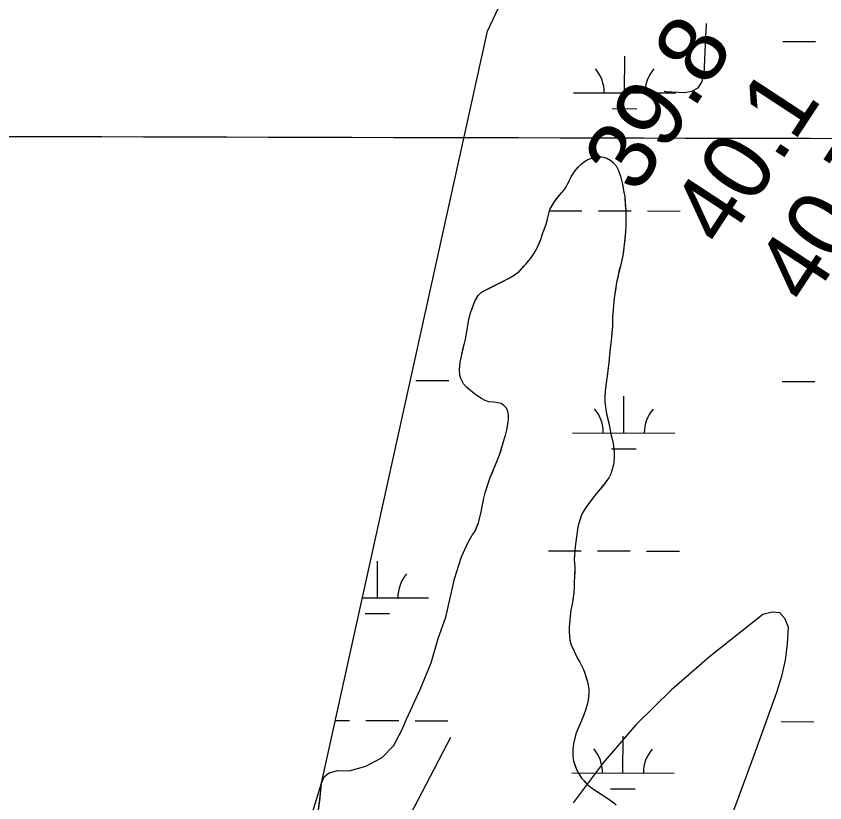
# Model space of a CAD drawing. Extents: x 3172297 to 3210190, y 958463 to 983887.
# Drawn here: x 3195699 to 3196490, y 969280 to 970050 of the extents above; entities that cross this region are included whole.
import ezdxf

# ---------------------------------------------------------------- set-up
doc = ezdxf.new("R2010")
doc.units = 0
for name, color, linetype in [('V-GRID-MAJR', 7, 'Continuous'), ('V-RIVR-RANG', 7, 'Continuous'), ('V-SITE-VEGE', 7, 'Continuous'), ('V-TOPO-MAJR', 7, 'Continuous'), ('V-TOPO-MINR', 7, 'Continuous'), ('V-TOPO-SHOR', 7, 'Continuous'), ('V-WETL-SWMP', 7, 'Continuous')]:
    doc.layers.add(name, color=color, linetype=linetype)

msp = doc.modelspace()

# ---------------------------------------------------------------- linework, layer by layer
at = {"layer": 'V-GRID-MAJR'}
msp.add_spline([(3176557.23, 969982.7930000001), (3181771.021, 969968.005), (3186984.815, 969953.976), (3192198.611, 969940.7050000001), (3197412.4080000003, 969928.193), (3202626.207, 969916.438), (3207840.008, 969905.443), (3207840.009, 969905.443)], degree=3, dxfattribs=at)
at = {"layer": 'V-SITE-VEGE'}
for p, q in [((3196254.913, 969907.74), (3196257.918, 969909.598)), ((3196257.918, 969909.598), (3196265.2460000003, 969911.881)), ((3196265.2460000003, 969911.881), (3196269.571, 969912.4380000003)), ((3196269.571, 969912.4379999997), (3196273.247, 969911.9400000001)), ((3196273.247, 969911.9400000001), (3196276.665, 969910.914)), ((3196276.665, 969910.914), (3196280.485, 969908.713)), ((3196246.4450000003, 969899.546), (3196251.131, 969904.697)), ((3196251.131, 969904.697), (3196254.913, 969907.74)), ((3196280.485, 969908.713), (3196282.994, 969906.632)), ((3196282.994, 969906.632), (3196285.642, 969903.2390000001)), ((3196285.642, 969903.2390000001), (3196287.768, 969899.321)), ((3196241.642, 969892.5579999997), (3196243.977, 969896.118)), ((3196243.977, 969896.118), (3196246.4450000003, 969899.546)), ((3196287.768, 969899.321), (3196290.043, 969893.304)), ((3196236.86, 969882.818), (3196241.642, 969892.5579999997)), ((3196290.043, 969893.304), (3196291.665, 969886.625)), ((3196291.665, 969886.625), (3196293.434, 969877.718)), ((3196233.094, 969877.542), (3196235.1750000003, 969880.0489999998)), ((3196235.1750000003, 969880.0489999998), (3196236.86, 969882.818)), ((3196293.434, 969877.718), (3196294.124, 969873)), ((3196225.811, 969868.701), (3196230.62, 969874.8999999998)), ((3196230.62, 969874.8999999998), (3196233.094, 969877.542)), ((3196294.124, 969873), (3196295.142, 969859.233)), ((3196221.017, 969860.534), (3196225.811, 969868.701)), ((3196219.106, 969852.7799999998), (3196219.864, 969856.718)), ((3196219.864, 969856.718), (3196221.017, 969860.534)), ((3196295.142, 969859.233), (3196295.2060000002, 969850.314)), ((3196213.843, 969836.9999999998), (3196217.3140000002, 969846.339)), ((3196217.3140000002, 969846.339), (3196218.2090000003, 969849.888)), ((3196218.2090000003, 969849.888), (3196219.106, 969852.7799999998)), ((3196295.2060000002, 969850.314), (3196295.116, 969844.5430000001)), ((3196294.897, 969838.9010000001), (3196293.676, 969826.4280000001)), ((3196295.116, 969844.5430000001), (3196294.897, 969838.9010000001)), ((3196209.989, 969825.953), (3196212.303, 969832.265)), ((3196212.303, 969832.265), (3196213.843, 969836.9999999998)), ((3196207.66, 969821.3449999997), (3196209.989, 969825.953)), ((3196293.676, 969826.4280000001), (3196292.179, 969815.662)), ((3196202.341, 969813.174), (3196205.714, 969817.921)), ((3196205.714, 969817.921), (3196207.66, 969821.3449999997)), ((3196292.179, 969815.662), (3196289.893, 969805.283)), ((3196190.893, 969800.105), (3196197.791, 969807.501)), ((3196197.791, 969807.501), (3196200.132, 969810.272)), ((3196200.132, 969810.272), (3196202.341, 969813.174)), ((3196185.935, 969796.2649999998), (3196190.893, 969800.105)), ((3196289.893, 969805.283), (3196287.595, 969796.345)), ((3196156.659, 969781.229), (3196180.579, 969793.0789999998)), ((3196180.579, 969793.0789999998), (3196185.935, 969796.2649999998)), ((3196287.595, 969796.345), (3196286.205, 969789.382)), ((3196286.205, 969789.382), (3196283.9560000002, 969773.758)), ((3196147.686, 969770.9339999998), (3196150.791, 969776.465)), ((3196150.791, 969776.465), (3196153.656, 969779.502)), ((3196153.656, 969779.502), (3196156.659, 969781.2290000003)), ((3196143.824, 969760.6730000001), (3196147.686, 969770.9339999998)), ((3196283.9560000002, 969773.758), (3196282.119, 969755.772)), ((3196142.671, 969756.86), (3196143.824, 969760.6730000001)), ((3196141.024, 969748.715), (3196141.909, 969753.444)), ((3196141.909, 969753.444), (3196142.671, 969756.86)), ((3196282.119, 969755.772), (3196282.187, 969746.458)), ((3196139.269, 969737.287), (3196141.024, 969748.715)), ((3196282.187, 969746.458), (3196281.345, 969735.96)), ((3196138.507, 969733.873), (3196139.269, 969737.287)), ((3196281.345, 969735.96), (3196280.473, 969729.525)), ((3196134.43, 969717.317), (3196137.102, 969728.7490000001)), ((3196137.102, 969728.7490000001), (3196138.507, 969733.873)), ((3196280.473, 969729.525), (3196279.24, 969718.761)), ((3196133.426, 969711.013), (3196134.43, 969717.317)), ((3196279.008, 969714.2979999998), (3196278.136, 969707.9939999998)), ((3196279.24, 969718.761), (3196279.008, 969714.2979999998)), ((3196132.56, 969704.054), (3196133.426, 969711.013)), ((3196132.865, 969698.285), (3196132.56, 969704.054)), ((3196278.136, 969707.9939999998), (3196276.782, 969695.786)), ((3196134.2, 969694.752), (3196132.865, 969698.285)), ((3196136.594, 969690.1789999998), (3196134.2, 969694.752)), ((3196139.9, 969686.529), (3196136.594, 969690.1789999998)), ((3196276.782, 969695.786), (3196275.41, 969686.0689999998)), ((3196143.332, 969683.537), (3196139.9, 969686.529)), ((3196147.291, 969680.4180000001), (3196143.332, 969683.537)), ((3196150.06, 969678.471), (3196147.291, 969680.4180000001)), ((3196275.041, 969682.659), (3196274.683, 969677.801)), ((3196275.41, 969686.0689999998), (3196275.041, 969682.659)), ((3196153.617, 969676.136), (3196150.06, 969678.471)), ((3196157.703, 969673.672), (3196153.617, 969676.136)), ((3196161.383, 969672.5169999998), (3196157.703, 969673.6719999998)), ((3196165.977, 969672.159), (3196161.383, 969672.5169999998)), ((3196274.683, 969677.801), (3196274.8510000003, 969672.818)), ((3196274.8510000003, 969672.818), (3196275.414, 969667.442)), ((3196170.048, 969671.6630000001), (3196165.977, 969672.159)), ((3196173.333, 969670.768), (3196170.048, 969671.6630000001)), ((3196176.102, 969668.818), (3196173.333, 969670.768)), ((3196178.613, 969666.2149999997), (3196176.102, 969668.818)), ((3196179.946, 969663.209), (3196178.613, 969666.2149999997)), ((3196275.414, 969667.442), (3196276.379, 969660.8899999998)), ((3196180.499, 969659.408), (3196179.946, 969663.209)), ((3196180.524, 969655.867), (3196180.499, 969659.408)), ((3196276.379, 969660.8899999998), (3196279.221, 969648.449)), ((3196179.029, 969645.0979999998), (3196180.286, 969652.719)), ((3196180.286, 969652.719), (3196180.524, 969655.867)), ((3196177.755, 969639.9739999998), (3196179.029, 969645.0979999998)), ((3196279.221, 969648.449), (3196280.591, 969640.8509999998)), ((3196280.591, 969640.8509999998), (3196281.535, 969637.316)), ((3196175.449, 969632.3520000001), (3196176.727, 969637.0800000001)), ((3196176.727, 969637.0800000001), (3196177.755, 969639.9739999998)), ((3196281.535, 969637.316), (3196282.756, 969631.684)), ((3196171.73, 969620.78), (3196175.449, 969632.3520000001)), ((3196282.756, 969631.684), (3196283.733, 969623.689)), ((3196169.928, 969615.9119999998), (3196171.73, 969620.78)), ((3196283.895, 969619.492), (3196283.549, 969612.799)), ((3196283.733, 969623.689), (3196283.895, 969619.492)), ((3196166.3170000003, 969607.098), (3196168.377, 969612.488)), ((3196168.377, 969612.488), (3196169.928, 969615.9119999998)), ((3196283.549, 969612.799), (3196282.531, 969608.4619999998)), ((3196162.7060000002, 969598.5430000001), (3196166.3170000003, 969607.098)), ((3196280.4790000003, 969602.1539999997), (3196278.539, 969598.334)), ((3196282.531, 969608.4619999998), (3196280.4790000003, 969602.1539999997)), ((3196157.701, 969583.4230000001), (3196162.7060000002, 969598.5430000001)), ((3196275.164, 969593.3250000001), (3196264.8910000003, 969580.791)), ((3196278.539, 969598.334), (3196275.164, 969593.3250000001)), ((3196154.65, 969570.0210000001), (3196156.296, 969578.1679999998)), ((3196156.296, 969578.1679999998), (3196157.701, 969583.4230000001)), ((3196264.8910000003, 969580.791), (3196256.703, 969570.236)), ((3196153.9, 969564.899), (3196154.65, 969570.0210000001)), ((3196256.703, 969570.236), (3196252.947, 969563.78)), ((3196151.09, 969554.253), (3196153.9, 969564.899)), ((3196252.947, 969563.78), (3196251.524, 969560.885)), ((3196147.8710000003, 969546.096), (3196151.09, 969554.253)), ((3196251.524, 969560.885), (3196248.1920000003, 969550.106)), ((3196145.147, 969542.01), (3196147.8710000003, 969546.096)), ((3196248.1920000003, 969550.106), (3196245.841, 969530.8039999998)), ((3196141.129, 969535.1619999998), (3196145.147, 969542.01)), ((3196134.542, 969520.8150000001), (3196141.129, 969535.1619999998)), ((3196245.841, 969530.8039999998), (3196244.749, 969518.3329999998)), ((3196127.747, 969499.252), (3196134.542, 969520.8150000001)), ((3196244.749, 969518.3329999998), (3196245.169, 969514.794)), ((3196245.169, 969514.794), (3196245.327, 969511.255)), ((3196245.327, 969511.255), (3196245.132, 969501.675)), ((3196119.2290000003, 969461.804), (3196127.747, 969499.252)), ((3196245.132, 969501.675), (3196244.782, 969495.77)), ((3196244.809, 969491.7050000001), (3196244.3310000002, 969485.6679999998)), ((3196244.782, 969495.77), (3196244.809, 969491.7050000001)), ((3196244.3310000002, 969485.6679999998), (3196243.0840000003, 969476.476)), ((3196243.0840000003, 969476.476), (3196242.585, 969473.324)), ((3196241.436, 969468.856), (3196240.69, 969462.947)), ((3196242.585, 969473.324), (3196241.436, 969468.856)), ((3196111.64, 969441.154), (3196119.2290000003, 969461.804)), ((3196240.69, 969462.947), (3196239.982, 969452.1869999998)), ((3196239.982, 969452.1869999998), (3196239.877, 969448.513)), ((3196239.877, 969448.513), (3196240.049, 969442.8729999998)), ((3196104.861, 969417.101), (3196111.64, 969441.154)), ((3196240.049, 969442.8729999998), (3196240.6, 969439.336)), ((3196240.6, 969439.336), (3196241.812, 969434.883)), ((3196241.812, 969434.883), (3196244.614, 969428.4770000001)), ((3196244.614, 969428.4770000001), (3196247.678, 969422.202)), ((3196247.678, 969422.202), (3196250.201, 969417.762)), ((3196094.0330000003, 969391.0480000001), (3196104.861, 969417.101)), ((3196250.201, 969417.762), (3196253.5270000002, 969411.2269999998)), ((3196253.5270000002, 969411.2269999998), (3196254.862, 969408.0869999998)), ((3196254.862, 969408.0869999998), (3196257.818, 969398.534)), ((3196257.818, 969398.534), (3196258.917, 969391.851)), ((3196080.958, 969362.1429999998), (3196094.0330000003, 969391.0480000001)), ((3196258.917, 969391.851), (3196258.948, 969387.392)), ((3196258.34, 969380.697), (3196257.322, 969376.362)), ((3196258.948, 969387.392), (3196258.34, 969380.697)), ((3196256.044, 969371.8910000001), (3196253.992, 969365.448)), ((3196257.322, 969376.362), (3196256.044, 969371.8910000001)), ((3196253.992, 969365.448), (3196248.057, 969351.6319999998)), ((3196076.316, 969351.354), (3196080.958, 969362.1429999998)), ((3196068.062, 969335.8969999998), (3196076.316, 969351.354)), ((3196248.057, 969351.6319999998), (3196246.508, 969347.817)), ((3196246.508, 969347.817), (3196244.09, 969337.9599999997)), ((3196056.866, 969324.666), (3196068.062, 969335.897)), ((3196243.471, 969332.7109999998), (3196243.365, 969329.4299999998)), ((3196244.09, 969337.9599999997), (3196243.471, 969332.7109999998)), ((3196041.184, 969316.29), (3196056.866, 969324.666)), ((3196243.365, 969329.4299999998), (3196243.387, 969326.149)), ((3196243.387, 969326.149), (3196244.213, 969321.0409999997)), ((3196244.213, 969321.0409999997), (3196247.0270000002, 969312.7959999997)), ((3196000.468, 969305.63), (3196004.6380000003, 969309.204)), ((3196004.6380000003, 969309.204), (3196013.276, 969311.7579999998)), ((3196013.276, 969311.7579999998), (3196024.821, 969311.7109999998)), ((3196024.821, 969311.7109999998), (3196041.184, 969316.2899999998)), ((3196247.0270000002, 969312.7959999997), (3196248.8880000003, 969309.269)), ((3196248.8880000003, 969309.269), (3196251.9420000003, 969304.4359999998)), ((3195997.625, 969299.576), (3196000.468, 969305.63)), ((3196251.9420000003, 969304.4359999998), (3196256.832, 969299.2259999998)), ((3195996.782, 969289.076), (3195997.625, 969299.576)), ((3196256.832, 969299.2259999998), (3196259.077, 969297.0119999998)), ((3196259.077, 969297.0119999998), (3196262.507, 969294.4130000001)), ((3196262.507, 969294.4130000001), (3196278.457, 969283.772)), ((3195991.5670000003, 969248.505), (3195996.782, 969289.076)), ((3196278.457, 969283.772), (3196283.467, 969280.268))]:
    msp.add_line(p, q, dxfattribs=at)
at = {"layer": 'V-TOPO-MAJR'}
for points in [[(3196365.8042029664, 969979.6229486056), (3196369.6163759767, 969985.2697717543), (3196371.9441334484, 969992.5780017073), (3196373.8665684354, 970036.676437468), (3196374.035654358, 970040.5903512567), (3196374.1248968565, 970042.6814491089)], [(3196332.845110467, 969976.4274781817), (3196332.892298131, 969976.410870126), (3196334.340961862, 969976.2091925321), (3196352.242194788, 969974.9749295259), (3196359.7654066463, 969976.4682356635), (3196365.8042029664, 969979.6229486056)], [(3196386.5148708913, 969234.9280066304), (3196403.79994726, 969280.8650810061), (3196420.7068373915, 969326.9471365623), (3196442.8972862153, 969388.607848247), (3196447.612306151, 969404.1151638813), (3196451.2682757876, 969419.8137840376), (3196453.3356699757, 969435.7993609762), (3196454.3440138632, 969451.9762424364), (3196450.7774412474, 969460.6434281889), (3196445.6469728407, 969466.1277348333), (3196438.170660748, 969466.837722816), (3196429.130452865, 969464.3648316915), (3196377.116342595, 969423.2099971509), (3196339.9566367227, 969390.9637204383), (3196304.9551994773, 969356.7032766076), (3196273.1911651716, 969319.4215821), (3196243.5853994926, 969280.1257204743)]]:
    msp.add_lwpolyline(points, dxfattribs=at)
at = {"layer": 'V-TOPO-MINR'}
msp.add_lwpolyline([(3196123.9613667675, 969344.053376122), (3195949.4772672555, 969009.6833628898), (3195947.8069700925, 969006.3165459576), (3195946.2302997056, 969002.9087111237), (3195944.794069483, 968999.4393494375), (3195943.4514660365, 968995.9289698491), (3195904.8161008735, 968888.3771519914)], dxfattribs=at)
at = {"layer": 'V-TOPO-SHOR'}
for points in [[(3196177.755, 969639.974), (3196179.029, 969645.098), (3196179.531, 969648.381), (3196180.286, 969652.7170000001), (3196180.524, 969655.867), (3196180.499, 969659.408), (3196179.946, 969663.209), (3196178.613, 969666.215), (3196176.102, 969668.8200000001), (3196173.333, 969670.768), (3196170.048, 969671.6630000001), (3196165.977, 969672.159), (3196161.383, 969672.517), (3196157.703, 969673.672), (3196153.617, 969676.136), (3196150.06, 969678.471), (3196147.291, 969680.4180000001), (3196143.332, 969683.537), (3196139.9020000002, 969686.529), (3196136.594, 969690.179), (3196134.2, 969694.752), (3196132.863, 969698.285), (3196132.56, 969704.054), (3196133.426, 969711.013), (3196134.43, 969717.317), (3196135.196, 969720.471), (3196136.34, 969725.333), (3196137.102, 969728.7490000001), (3196138.507, 969733.873), (3196139.269, 969737.289), (3196141.024, 969748.715), (3196141.909, 969753.444), (3196142.671, 969756.86), (3196143.824, 969760.6730000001), (3196145.239, 969764.487), (3196147.684, 969770.934), (3196150.791, 969776.465), (3196153.656, 969779.502), (3196156.661, 969781.229), (3196162.411, 969784.0260000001), (3196167.64, 969786.687), (3196174.306, 969790.015), (3196180.579, 969793.079), (3196185.935, 969796.265), (3196190.893, 969800.105), (3196195.579, 969805.123), (3196197.791, 969807.501), (3196200.132, 969810.272), (3196202.341, 969813.174), (3196205.716, 969817.921), (3196207.66, 969821.345), (3196209.989, 969825.953), (3196211.017, 969828.8470000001), (3196212.303, 969832.267), (3196213.843, 969837), (3196215.645, 969841.735), (3196217.316, 969846.339), (3196218.2090000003, 969849.888), (3196219.106, 969852.78), (3196219.864, 969856.72), (3196221.017, 969860.534), (3196223.35, 969864.617), (3196225.811, 969868.701), (3196228.541, 969872.263), (3196230.62, 969874.9), (3196233.094, 969877.542), (3196235.1750000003, 969880.049), (3196236.86, 969882.818), (3196238.542, 969886.109), (3196240.35, 969889.795), (3196241.642, 969892.5580000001), (3196243.977, 969896.118), (3196246.4450000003, 969899.546), (3196248.79, 969902.055), (3196251.131, 969904.697), (3196254.913, 969907.74), (3196257.918, 969909.598), (3196261.713, 969910.8080000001), (3196265.2460000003, 969911.881), (3196269.571, 969912.438), (3196273.247, 969911.9400000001), (3196276.665, 969910.914), (3196280.485, 969908.713), (3196282.994, 969906.632), (3196285.642, 969903.241), (3196287.768, 969899.321), (3196290.043, 969893.304), (3196291.665, 969886.625), (3196292.345, 969883.35), (3196293.434, 969877.718), (3196294.124, 969873), (3196294.7060000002, 969865.002), (3196295.142, 969859.233), (3196295.208, 969850.314), (3196295.1180000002, 969844.5430000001), (3196294.897, 969838.9010000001), (3196294.165, 969831.155), (3196293.676, 969826.4280000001), (3196292.804, 969819.8640000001), (3196292.179, 969815.662), (3196291.29, 969811.457)], [(3196291.29, 969811.457), (3196289.893, 969805.283), (3196288.8710000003, 969801.471), (3196287.595, 969796.345), (3196286.965, 969792.931), (3196286.205, 969789.382), (3196285.457, 969783.8690000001), (3196284.8310000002, 969779.9280000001), (3196283.9560000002, 969773.758), (3196282.119, 969755.772), (3196282.1580000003, 969750.394), (3196282.187, 969746.458), (3196281.705, 969740.291), (3196281.345, 969735.96), (3196280.473, 969729.525), (3196279.9790000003, 969725.194), (3196279.24, 969718.761), (3196279.008, 969714.2980000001), (3196278.136, 969707.9940000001), (3196277.769, 969704.189), (3196277.149, 969699.463), (3196276.782, 969695.786), (3196276.0300000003, 969690.795), (3196275.41, 969686.069), (3196275.041, 969682.657), (3196274.683, 969677.801), (3196274.8510000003, 969672.816), (3196275.414, 969667.442), (3196276.379, 969660.89), (3196277.87, 969654.4720000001), (3196279.223, 969648.449), (3196280.591, 969640.851), (3196281.535, 969637.316), (3196282.756, 969631.684), (3196283.733, 969623.689), (3196283.895, 969619.492), (3196283.549, 969612.799), (3196282.531, 969608.464), (3196280.4790000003, 969602.154), (3196278.537, 969598.334), (3196275.164, 969593.3250000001), (3196272.303, 969589.763), (3196267.752, 969584.353), (3196264.8910000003, 969580.789), (3196260.734, 969575.38), (3196256.703, 969570.236), (3196252.947, 969563.78), (3196251.524, 969560.885), (3196248.1920000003, 969550.104), (3196245.841, 969530.804), (3196244.749, 969518.333), (3196245.169, 969514.794), (3196245.327, 969511.255), (3196245.235, 969505.613), (3196245.132, 969501.677), (3196244.782, 969495.773), (3196244.811, 969491.7050000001), (3196244.3310000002, 969485.6680000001), (3196243.8340000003, 969481.729), (3196243.0840000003, 969476.476), (3196242.585, 969473.324), (3196241.436, 969468.856), (3196240.69, 969462.947), (3196240.457, 969459.011), (3196239.982, 969452.187), (3196239.877, 969448.513), (3196240.049, 969442.873), (3196240.6, 969439.336), (3196241.812, 969434.883), (3196244.614, 969428.4770000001), (3196247.678, 969422.202), (3196250.201, 969417.76), (3196253.5270000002, 969411.2270000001), (3196254.862, 969408.087), (3196256.607, 969402.591), (3196257.818, 969398.534), (3196258.915, 969391.851), (3196258.948, 969387.392), (3196258.34, 969380.697), (3196257.322, 969376.362), (3196256.044, 969371.8910000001), (3196253.992, 969365.448), (3196252.315, 969361.502), (3196250.637, 969357.684), (3196248.057, 969351.632), (3196246.511, 969347.817), (3196244.981, 969341.7710000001), (3196244.09, 969337.962), (3196243.471, 969332.711), (3196243.365, 969329.43), (3196243.387, 969326.149), (3196244.213, 969321.041), (3196245.286, 969317.769), (3196247.0270000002, 969312.796), (3196248.8880000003, 969309.269), (3196251.9420000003, 969304.436), (3196254.453, 969301.702), (3196256.832, 969299.226), (3196259.077, 969297.012), (3196262.507, 969294.4130000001), (3196268.441, 969290.3910000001)], [(3195991.5670000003, 969248.505), (3195996.288, 969285.007), (3195996.782, 969289.076), (3195997.2630000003, 969295.376), (3195997.625, 969299.576), (3196000.468, 969305.63), (3196004.6380000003, 969309.204), (3196013.276, 969311.758), (3196024.821, 969311.711), (3196041.184, 969316.29), (3196056.866, 969324.666), (3196068.0640000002, 969335.897), (3196076.316, 969351.354), (3196080.958, 969362.143), (3196094.0330000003, 969391.0480000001), (3196104.863, 969417.101), (3196111.64, 969441.154), (3196119.2290000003, 969461.804), (3196127.747, 969499.252), (3196134.542, 969520.8150000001), (3196141.129, 969535.162), (3196145.147, 969542.01), (3196147.8710000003, 969546.096), (3196149.159, 969549.5160000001), (3196151.09, 969554.253), (3196152.241, 969558.46), (3196153.9, 969564.899), (3196154.65, 969570.0210000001), (3196156.296, 969578.166), (3196157.701, 969583.4230000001), (3196159.753, 969589.735), (3196162.7060000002, 969598.5430000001), (3196164.771, 969603.4130000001), (3196166.3170000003, 969607.098), (3196168.377, 969612.49), (3196169.928, 969615.912), (3196171.73, 969620.778), (3196172.8850000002, 969624.196), (3196174.423, 969629.063), (3196175.449, 969632.35), (3196176.727, 969637.0800000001), (3196177.755, 969639.974)], [(3196268.441, 969290.3910000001), (3196273.5810000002, 969287.0160000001), (3196278.457, 969283.772), (3196283.467, 969280.268), (3196285.711, 969278.185)]]:
    msp.add_lwpolyline(points, dxfattribs=at)
at = {"layer": 'V-WETL-SWMP'}
for p, q in [((3196448.7638731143, 970025.0876502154), (3196480.763775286, 970025.0085235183)), ((3196294.046875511, 969974.7280664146), (3196294.135893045, 970010.7279563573)), ((3196244.0470283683, 969974.8517018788), (3196344.0467226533, 969974.6044309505)), ((3196282.00875582, 969959.3267861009), (3196306.008682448, 969959.2674410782)), ((3196220.3536701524, 969859.4779359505), (3196252.353572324, 969859.3988092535)), ((3196268.353523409, 969859.3592459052), (3196300.35342558, 969859.2801192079)), ((3196316.3533766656, 969859.2405558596), (3196348.353278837, 969859.1614291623)), ((3196090.0343587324, 969693.2986696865), (3196122.0342609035, 969693.2195429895)), ((3196447.9412645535, 969692.4136672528), (3196479.9411667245, 969692.3345405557)), ((3196293.22426695, 969642.054083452), (3196293.3132844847, 969678.0539733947)), ((3196243.2244198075, 969642.1777189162), (3196343.224114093, 969641.9304479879)), ((3196281.1861472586, 969626.6528031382), (3196305.1860738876, 969626.5934581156)), ((3196219.5310615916, 969526.8039529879), (3196251.530963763, 969526.7248262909)), ((3196267.530914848, 969526.6852629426), (3196299.5308170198, 969526.6061362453)), ((3196315.5307681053, 969526.566572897), (3196347.5306702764, 969526.4874461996)), ((3196052.3527644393, 969480.7871956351), (3196052.4417819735, 969516.7870855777)), ((3196037.6725439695, 969480.8234956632), (3196102.352611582, 969480.6635601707)), ((3196040.3146447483, 969465.3859153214), (3196064.3145713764, 969465.3265702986)), ((3196011.1566598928, 969360.8176948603), (3196025.2119458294, 969360.7829401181)), ((3196041.2118969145, 969360.7433767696), (3196073.2117990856, 969360.6642500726)), ((3196089.2117501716, 969360.6246867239), (3196121.2116523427, 969360.5455600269)), ((3196447.118655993, 969359.7396842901), (3196479.118558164, 969359.6605575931)), ((3196292.4016583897, 969309.3801004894), (3196292.490675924, 969345.3799904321)), ((3196242.4018112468, 969309.5037359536), (3196342.401505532, 969309.2564650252)), ((3196280.3635386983, 969293.9788201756), (3196304.3634653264, 969293.919475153))]:
    msp.add_line(p, q, dxfattribs=at)
msp.add_lwpolyline([(3195645.909, 968234.2170000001), (3195719.436, 968410.821), (3195805.132, 968670.53), (3195997.625, 969299.576), (3196160.1520000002, 970035.142), (3196326.363, 970388.488), (3196403.4790000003, 970573.328), (3196360.511, 970711.6830000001), (3196315.659, 970858.236), (3196305.875, 970949.393), (3196315.315, 971031.567), (3196320.074, 971130.128), (3196250.717, 971259.169), (3196220.0640000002, 971334.666), (3196239.029, 971487.155), (3196257.571, 971572.132), (3196309.984, 971640.9330000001), (3196345.343, 971671.295), (3196463.286, 971635.658), (3196541.818, 971625.28), (3196574.089, 971703.971), (3196586.1920000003, 971922.094), (3196578.14, 972026.036)], dxfattribs=at)
for centre, radius, start, end in [((3196238.805282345, 969975.3394678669), 35.24628790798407, 359.08650398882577, 40.63016232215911), ((3196349.290816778, 969975.0662684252), 35.24628790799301, 139.08650098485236, 180.6301593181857), ((3196237.9826737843, 969642.6654849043), 35.24628790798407, 359.08650398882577, 40.63016232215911), ((3196348.4682082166, 969642.3922854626), 35.24628790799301, 139.08650098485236, 180.6301593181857), ((3196107.596705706, 969481.1253976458), 35.24628790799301, 139.08650098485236, 180.6301593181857), ((3196237.1600652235, 969309.9915019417), 35.24628790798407, 359.08650398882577, 40.63016232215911), ((3196347.6455996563, 969309.7183025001), 35.24628790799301, 139.08650098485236, 180.6301593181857)]:
    msp.add_arc(centre, radius, start, end, dxfattribs=at)

# ---------------------------------------------------------------- texts
at = {"layer": 'V-RIVR-RANG'}
for s, p in [('39.8', (3196306.1243106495, 969874.248434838)), ('40.1', (3196391.187025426, 969821.6067533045)), ('40.7', (3196473.6463106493, 969764.9944348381))]:
    msp.add_text(s, height=67, rotation=56.74832571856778, dxfattribs=at).set_placement(p)

doc.saveas('drawing.dxf')
